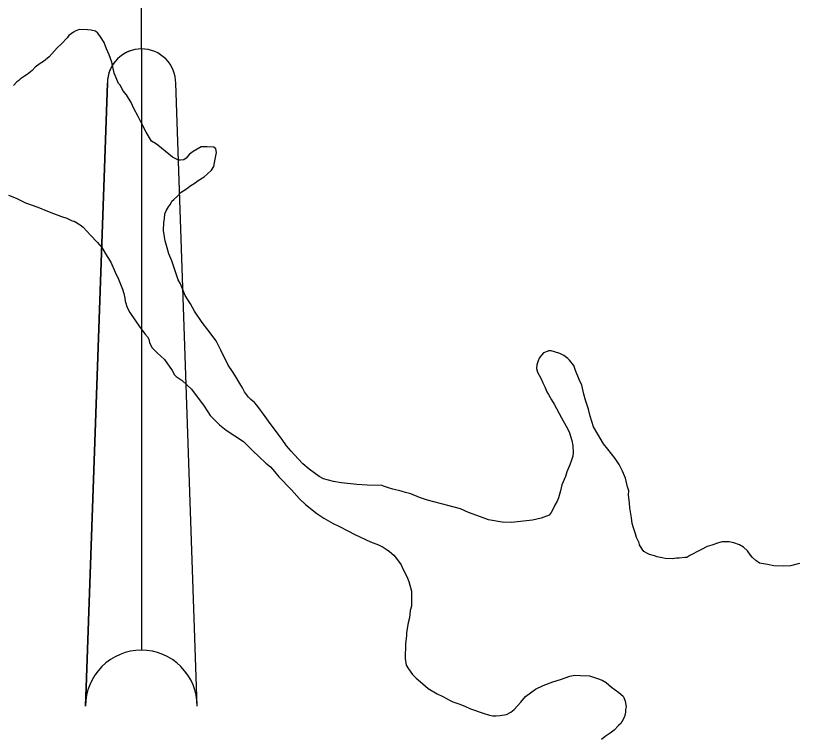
# Model space of a CAD drawing. Extents: x 3250478 to 3288318, y 788638 to 816472.
# Drawn here: x 3282244 to 3283433, y 808482 to 809583 of the extents above; entities that cross this region are included whole.
import ezdxf

# ---------------------------------------------------------------- set-up
doc = ezdxf.new("R2010")
doc.units = 0
for name, color, linetype in [('V-ANNO-SYMB', 7, 'Continuous'), ('V-ROAD-CNTR', 7, 'Continuous'), ('V-SITE-VEGE', 7, 'Continuous')]:
    doc.layers.add(name, color=color, linetype=linetype)

msp = doc.modelspace()

# ---------------------------------------------------------------- linework, layer by layer
at = {"layer": 'V-ANNO-SYMB'}
for p, q in [((3282435.9, 809532.2), (3282436, 809857.2)), ((3282435.9, 809532.2), (3282435.7, 808617.2)), ((3282435.9, 809532.2), (3282435.7, 808617.2)), ((3282350.6, 808532.2), (3282383.9, 809480.2)), ((3282383.9, 809480.2), (3282350.6, 808532.2)), ((3282520.6, 808532.2), (3282487.9, 809480.2))]:
    msp.add_line(p, q, dxfattribs=at)
for centre, radius, start, end in [((3282435.9, 809480.2), 52, 89.98, 179.9833), ((3282435.9, 809480.2), 52, 89.9866, 179.9833), ((3282435.9, 809480.2), 52, 359.9833, 89.9866), ((3282435.6, 808532.2), 85, 89.9833, 179.9833), ((3282435.6, 808532.2), 85, 89.9833, 179.9833), ((3282435.6, 808532.2), 85, 359.9833, 89.9833), ((3282435.6, 808532.2), 85, 359.9833, 89.9833)]:
    msp.add_arc(centre, radius, start, end, dxfattribs=at)
at = {"layer": 'V-ROAD-CNTR'}
msp.add_arc((3278762.1, 814035), 5000, 289.1906, 338.4781, dxfattribs=at)
at = {"layer": 'V-SITE-VEGE'}
for p, q in [((3282341.6, 809561.7), (3282335.8, 809559.5)), ((3282353.8, 809561.5), (3282341.6, 809561.7)), ((3282359, 809560.8), (3282353.8, 809561.5)), ((3282325.3, 809552.7), (3282322.9, 809549.3)), ((3282332.3, 809557.8), (3282325.3, 809552.7)), ((3282335.8, 809559.5), (3282332.3, 809557.8)), ((3282365.9, 809559), (3282359, 809560.8)), ((3282369.3, 809556), (3282365.9, 809559)), ((3282373.3, 809550.7), (3282369.3, 809556)), ((3282378.9, 809541.9), (3282373.3, 809550.7)), ((3282314.1, 809540.2), (3282307.6, 809533.9)), ((3282322.9, 809549.3), (3282314.1, 809540.2)), ((3282382.8, 809532.6), (3282378.9, 809541.9)), ((3282307.6, 809533.9), (3282295.2, 809520.3)), ((3282386.7, 809523.3), (3282382.8, 809532.6)), ((3282295.2, 809520.3), (3282286.9, 809512.9)), ((3282390.6, 809512.2), (3282386.7, 809523.3)), ((3282274, 809504.4), (3282269.3, 809499.3)), ((3282281.7, 809510.1), (3282274, 809504.4)), ((3282286.9, 809512.9), (3282281.7, 809510.1)), ((3282394.3, 809495.3), (3282390.6, 809512.2)), ((3282257.6, 809490.8), (3282251.7, 809486.9)), ((3282261.7, 809493.1), (3282257.6, 809490.8)), ((3282269.3, 809499.3), (3282261.7, 809493.1)), ((3282397.1, 809488.3), (3282394.3, 809495.3)), ((3282246.1, 809481.9), (3282241.3, 809476.7)), ((3282249, 809484.2), (3282246.1, 809481.9)), ((3282251.7, 809486.9), (3282249, 809484.2)), ((3282401, 809479.6), (3282397.1, 809488.3)), ((3282403.8, 809476.6), (3282401, 809479.6)), ((3282407.2, 809469), (3282403.8, 809476.6)), ((3282412.8, 809462.6), (3282407.2, 809469)), ((3282420.1, 809450.9), (3282412.8, 809462.6)), ((3282424, 809441.5), (3282420.1, 809450.9)), ((3282430.8, 809429.3), (3282424, 809441.5)), ((3282434.7, 809421.1), (3282430.8, 809429.3)), ((3282443.1, 809405.3), (3282434.7, 809421.1)), ((3282450.9, 809391.8), (3282443.1, 809405.3)), ((3282457.2, 809388.2), (3282450.9, 809391.8)), ((3282460.7, 809385.9), (3282457.2, 809388.2)), ((3282482.9, 809367.5), (3282460.7, 809385.9)), ((3282535.9, 809383.4), (3282526.6, 809383)), ((3282545.7, 809382.6), (3282535.9, 809383.4)), ((3282508.5, 809371.7), (3282503.7, 809366)), ((3282514.3, 809376.2), (3282508.5, 809371.7)), ((3282526.6, 809383), (3282514.3, 809376.2)), ((3282548.6, 809380.2), (3282545.7, 809382.6)), ((3282547.7, 809364.6), (3282549.6, 809374.4)), ((3282549.6, 809374.4), (3282548.6, 809380.2)), ((3282492.1, 809362.7), (3282482.9, 809367.5)), ((3282495, 809362.7), (3282492.1, 809362.7)), ((3282500.2, 809363.7), (3282495, 809362.7)), ((3282503.7, 809366), (3282500.2, 809363.7)), ((3282545.8, 809353.1), (3282547.7, 809364.6)), ((3282535.7, 809341.7), (3282542.2, 809347.9)), ((3282542.2, 809347.9), (3282545.8, 809353.1)), ((3282522.2, 809332.1), (3282531, 809337.7)), ((3282531, 809337.7), (3282535.7, 809341.7)), ((3282504, 809319.1), (3282509.3, 809323.6)), ((3282509.3, 809323.6), (3282517.5, 809328.7)), ((3282517.5, 809328.7), (3282522.2, 809332.1)), ((3282491.1, 809308.9), (3282495.9, 809314)), ((3282495.9, 809314), (3282504, 809319.1)), ((3282233.5, 809309.5), (3282245, 809305.2)), ((3282245, 809305.2), (3282259.3, 809298)), ((3282479.9, 809295.8), (3282481.7, 809300.4)), ((3282481.7, 809300.4), (3282485.2, 809303.2)), ((3282485.2, 809303.2), (3282491.1, 809308.9)), ((3282259.3, 809298), (3282278.3, 809291.3)), ((3282278.3, 809291.3), (3282292.7, 809285.2)), ((3282473.9, 809286.6), (3282476.9, 809291.8)), ((3282476.9, 809291.8), (3282479.9, 809295.8)), ((3282292.7, 809285.2), (3282301.9, 809281.6)), ((3282301.9, 809281.6), (3282314, 809277.3)), ((3282314, 809277.3), (3282322, 809274.9)), ((3282470.8, 809273.9), (3282471.5, 809281.5)), ((3282471.5, 809281.5), (3282473.9, 809286.6)), ((3282322, 809274.9), (3282330.1, 809270.7)), ((3282330.1, 809270.7), (3282333.5, 809270)), ((3282333.5, 809270), (3282342.7, 809264.7)), ((3282342.7, 809264.7), (3282347.3, 809261.1)), ((3282469.3, 809256), (3282469.5, 809268.2)), ((3282469.5, 809268.2), (3282470.8, 809273.9)), ((3282347.3, 809261.1), (3282358, 809248.8)), ((3282470.9, 809246.2), (3282469.3, 809256)), ((3282358, 809248.8), (3282368.3, 809238.1)), ((3282471.9, 809240.3), (3282470.9, 809246.2)), ((3282368.3, 809238.1), (3282375.6, 809229.9)), ((3282375.6, 809229.9), (3282383.5, 809216.5)), ((3282474.6, 809229.3), (3282471.9, 809240.3)), ((3282477.4, 809220.6), (3282474.6, 809229.3)), ((3282481.8, 809209.5), (3282477.4, 809220.6)), ((3282383.5, 809216.5), (3282389.1, 809207.7)), ((3282389.1, 809207.7), (3282395.8, 809192.5)), ((3282485.1, 809200.7), (3282481.8, 809209.5)), ((3282491.7, 809180.9), (3282485.1, 809200.7)), ((3282395.8, 809192.5), (3282400.8, 809182)), ((3282400.8, 809182), (3282406.9, 809166.8)), ((3282495.1, 809174.5), (3282491.7, 809180.9)), ((3282499, 809164.6), (3282495.1, 809174.5)), ((3282406.9, 809166.8), (3282409.1, 809159.8)), ((3282409.1, 809159.8), (3282410.2, 809152.9)), ((3282502.3, 809157), (3282499, 809164.6)), ((3282410.2, 809152.9), (3282410.7, 809148.2)), ((3282410.7, 809148.2), (3282414, 809138.9)), ((3282510.2, 809144.1), (3282502.3, 809157)), ((3282414, 809138.9), (3282417.9, 809131.3)), ((3282516.3, 809133), (3282510.2, 809144.1)), ((3282417.9, 809131.3), (3282426.9, 809118.4)), ((3282528.2, 809116), (3282516.3, 809133)), ((3282426.9, 809118.4), (3282432, 809110.2)), ((3282432, 809110.2), (3282441, 809098.5)), ((3282536.7, 809104.9), (3282528.2, 809116)), ((3282441, 809098.5), (3282445, 809094.3)), ((3282549.1, 809087.8), (3282536.7, 809104.9)), ((3282445, 809094.3), (3282446.7, 809090.8)), ((3282446.7, 809090.8), (3282447.7, 809085.6)), ((3282556.4, 809073.8), (3282549.1, 809087.8)), ((3282447.7, 809085.6), (3282451.7, 809078)), ((3282451.7, 809078), (3282459.6, 809069.8)), ((3282459.6, 809069.8), (3282471, 809059.7)), ((3282567.6, 809051), (3282556.4, 809073.8)), ((3283044.3, 809066.2), (3283040.8, 809061.6)), ((3283047.3, 809069.6), (3283044.3, 809066.2)), ((3283052.5, 809071.9), (3283047.3, 809069.6)), ((3283054.9, 809073), (3283052.5, 809071.9)), ((3283058.9, 809072.9), (3283054.9, 809073)), ((3283064.1, 809071.1), (3283058.9, 809072.9)), ((3283072.2, 809068.6), (3283064.1, 809071.1)), ((3283077.9, 809065.6), (3283072.2, 809068.6)), ((3283084.2, 809060.9), (3283077.9, 809065.6)), ((3282471, 809059.7), (3282482.3, 809042.7)), ((3282574.3, 809041.1), (3282567.6, 809051)), ((3283037.1, 809051.3), (3283036.5, 809046.1)), ((3283039, 809057.6), (3283037.1, 809051.3)), ((3283040.8, 809061.6), (3283039, 809057.6)), ((3283086.5, 809058.5), (3283084.2, 809060.9)), ((3283093.3, 809050.3), (3283086.5, 809058.5)), ((3283096, 809042.7), (3283093.3, 809050.3)), ((3282482.3, 809042.7), (3282486.2, 809036.3)), ((3282580.5, 809031.7), (3282574.3, 809041.1)), ((3283036.5, 809046.1), (3283038.1, 809040.3)), ((3283038.1, 809040.3), (3283043.7, 809030.3)), ((3283101.6, 809029.3), (3283096, 809042.7)), ((3282486.2, 809036.3), (3282488.5, 809033.9)), ((3282488.5, 809033.9), (3282497.6, 809027.4)), ((3282497.6, 809027.4), (3282511.9, 809014.4)), ((3282583.9, 809025.8), (3282580.5, 809031.7)), ((3283043.7, 809030.3), (3283045.9, 809023.9)), ((3283105.5, 809020.5), (3283101.6, 809029.3)), ((3282586.7, 809020.6), (3282583.9, 809025.8)), ((3282589.5, 809016.5), (3282586.7, 809020.6)), ((3282592.3, 809010.6), (3282589.5, 809016.5)), ((3283045.9, 809023.9), (3283049.3, 809018.1)), ((3283049.3, 809018.1), (3283052, 809010.5)), ((3283108.7, 809006.6), (3283105.5, 809020.5)), ((3282511.9, 809014.4), (3282531.1, 808988.6)), ((3282598.5, 809002.4), (3282592.3, 809010.6)), ((3283052, 809010.5), (3283054.8, 809006.4)), ((3283054.8, 809006.4), (3283059.3, 808998.2)), ((3283110.9, 808997.9), (3283108.7, 809006.6)), ((3282601.9, 808998.9), (3282598.5, 809002.4)), ((3282607.6, 808994.1), (3282601.9, 808998.9)), ((3282611, 808990), (3282607.6, 808994.1)), ((3283059.3, 808998.2), (3283063.3, 808991.8)), ((3283063.3, 808991.8), (3283074.5, 808970.7)), ((3283115.8, 808983.9), (3283110.9, 808997.9)), ((3282531.1, 808988.6), (3282540.1, 808974.5)), ((3282616.7, 808982.4), (3282611, 808990)), ((3282621.2, 808976.5), (3282616.7, 808982.4)), ((3283117.9, 808973.4), (3283115.8, 808983.9)), ((3282540.1, 808974.5), (3282554.3, 808960.4)), ((3282629.1, 808966), (3282621.2, 808976.5)), ((3283074.5, 808970.7), (3283081.8, 808958.4)), ((3283123.4, 808957.1), (3283117.9, 808973.4)), ((3282554.3, 808960.4), (3282564.6, 808952.1)), ((3282643.8, 808946), (3282629.1, 808966)), ((3283081.8, 808958.4), (3283086.3, 808949.7)), ((3283129.6, 808946), (3283123.4, 808957.1)), ((3282564.6, 808952.1), (3282590.9, 808934.8)), ((3282649.5, 808937.8), (3282643.8, 808946)), ((3283086.3, 808949.7), (3283090.1, 808936.3)), ((3283138.6, 808931.4), (3283129.6, 808946)), ((3282590.9, 808934.8), (3282605.2, 808920.7)), ((3282656.3, 808928.4), (3282649.5, 808937.8)), ((3283090.1, 808936.3), (3283091.7, 808928.1)), ((3283144.8, 808923.1), (3283138.6, 808931.4)), ((3282605.2, 808920.7), (3282614.3, 808911.8)), ((3282663.6, 808920.2), (3282656.3, 808928.4)), ((3282673.8, 808908.4), (3282663.6, 808920.2)), ((3283091.7, 808928.1), (3283092.1, 808918.3)), ((3283156.2, 808909), (3283144.8, 808923.1)), ((3282614.3, 808911.8), (3282625.1, 808901.8)), ((3282681.2, 808900.8), (3282673.8, 808908.4)), ((3283092, 808912.5), (3283089.5, 808906.2)), ((3283092.1, 808918.3), (3283092, 808912.5)), ((3283162.4, 808899.7), (3283156.2, 808909)), ((3282625.1, 808901.8), (3282631.9, 808896.4)), ((3282631.9, 808896.4), (3282638.2, 808889.4)), ((3282690.9, 808892.5), (3282681.2, 808900.8)), ((3283087.1, 808899.3), (3283082.8, 808888.9)), ((3283089.5, 808906.2), (3283087.1, 808899.3)), ((3283167.4, 808889.7), (3283162.4, 808899.7)), ((3282638.2, 808889.4), (3282644.4, 808881.2)), ((3282705.8, 808881.8), (3282690.9, 808892.5)), ((3283082.8, 808888.9), (3283080.4, 808881.4)), ((3283171.8, 808879.2), (3283167.4, 808889.7)), ((3282644.4, 808881.2), (3282663.7, 808861.1)), ((3282712.7, 808878.2), (3282705.8, 808881.8)), ((3282727.7, 808873.9), (3282712.7, 808878.2)), ((3282739.2, 808871.9), (3282727.7, 808873.9)), ((3282754.2, 808870.5), (3282739.2, 808871.9)), ((3283080.4, 808881.4), (3283075, 808868.8)), ((3283175.1, 808865.8), (3283171.8, 808879.2)), ((3282663.7, 808861.1), (3282676.2, 808847.6)), ((3282763.5, 808869.2), (3282754.2, 808870.5)), ((3282779.1, 808868.3), (3282763.5, 808869.2)), ((3282801.7, 808867.9), (3282779.1, 808868.3)), ((3282804, 808866.7), (3282801.7, 808867.9)), ((3282811.4, 808864.3), (3282804, 808866.7)), ((3282817.8, 808862.4), (3282811.4, 808864.3)), ((3282830.5, 808859.3), (3282817.8, 808862.4)), ((3283075, 808868.8), (3283073.1, 808859.6)), ((3283176.7, 808860), (3283175.1, 808865.8)), ((3283176.6, 808853.7), (3283176.7, 808860)), ((3282837.4, 808857.4), (3282830.5, 808859.3)), ((3282845.4, 808855), (3282837.4, 808857.4)), ((3282858.6, 808849.5), (3282845.4, 808855)), ((3282870.7, 808845.8), (3282858.6, 808849.5)), ((3283070, 808849.2), (3283068.1, 808844)), ((3283073.1, 808859.6), (3283070, 808849.2)), ((3283178.1, 808840.9), (3283176.6, 808853.7)), ((3282676.2, 808847.6), (3282685.3, 808838.7)), ((3282685.3, 808838.7), (3282702.5, 808825.1)), ((3282901.8, 808837.2), (3282870.7, 808845.8)), ((3282920.9, 808832.2), (3282901.8, 808837.2)), ((3283064.6, 808837.7), (3283062.1, 808832.6)), ((3283068.1, 808844), (3283064.6, 808837.7)), ((3283178.6, 808833.9), (3283178.1, 808840.9)), ((3282702.5, 808825.1), (3282713.3, 808818)), ((3282932.9, 808826.8), (3282920.9, 808832.2)), ((3282951.3, 808820.1), (3282932.9, 808826.8)), ((3283057.4, 808824.5), (3283055.6, 808822.8)), ((3283058.6, 808826.8), (3283057.4, 808824.5)), ((3283062.1, 808832.6), (3283058.6, 808826.8)), ((3283181.2, 808818.8), (3283178.6, 808833.9)), ((3282713.3, 808818), (3282727.1, 808810.2)), ((3282963.4, 808815.8), (3282951.3, 808820.1)), ((3282984.2, 808812), (3282963.4, 808815.8)), ((3283030.6, 808815.2), (3282998.7, 808811.7)), ((3283043.4, 808818.4), (3283030.6, 808815.2)), ((3283055.6, 808822.8), (3283043.4, 808818.4)), ((3283182.2, 808810.1), (3283181.2, 808818.8)), ((3282727.1, 808810.2), (3282735.7, 808806)), ((3282735.7, 808806), (3282749.5, 808798.8)), ((3282998.7, 808811.7), (3282984.2, 808812)), ((3283183.8, 808803.2), (3283182.2, 808810.1)), ((3283187.1, 808794.4), (3283183.8, 808803.2)), ((3282749.5, 808798.8), (3282760.4, 808793.4)), ((3282760.4, 808793.4), (3282783.9, 808782)), ((3283188.7, 808788.6), (3283187.1, 808794.4)), ((3282783.9, 808782), (3282796, 808777.7)), ((3282796, 808777.7), (3282803.4, 808774.1)), ((3283192.6, 808780.4), (3283188.7, 808788.6)), ((3283193.2, 808777.5), (3283192.6, 808780.4)), ((3283197.1, 808771.1), (3283193.2, 808777.5)), ((3283303.2, 808777.3), (3283296.2, 808775.1)), ((3283313.1, 808780.6), (3283303.2, 808777.3)), ((3283318.9, 808782.2), (3283313.1, 808780.6)), ((3283329.3, 808782), (3283318.9, 808782.2)), ((3283336.8, 808780.7), (3283329.3, 808782)), ((3283345.4, 808777.7), (3283336.8, 808780.7)), ((3283351.2, 808774.1), (3283345.4, 808777.7)), ((3282803.4, 808774.1), (3282808, 808771.1)), ((3282808, 808771.1), (3282813.2, 808767.5)), ((3282813.2, 808767.5), (3282819.4, 808761.6)), ((3283199.9, 808767.6), (3283197.1, 808771.1)), ((3283205.1, 808764.6), (3283199.9, 808767.6)), ((3283281.6, 808767.2), (3283274, 808763.3)), ((3283287.4, 808770.6), (3283281.6, 808767.2)), ((3283296.2, 808775.1), (3283287.4, 808770.6)), ((3283357.4, 808768.2), (3283351.2, 808774.1)), ((3283362, 808761.7), (3283357.4, 808768.2)), ((3282819.4, 808761.6), (3282823.4, 808756.9)), ((3282823.4, 808756.9), (3282830.8, 808747)), ((3283208.5, 808762.8), (3283205.1, 808764.6)), ((3283216, 808760.9), (3283208.5, 808762.8)), ((3283220.1, 808759.1), (3283216, 808760.9)), ((3283227.6, 808757.8), (3283220.1, 808759.1)), ((3283232.2, 808756.6), (3283227.6, 808757.8)), ((3283243.2, 808756.4), (3283232.2, 808756.6)), ((3283249.6, 808757.4), (3283243.2, 808756.4)), ((3283253.6, 808757.3), (3283249.6, 808757.4)), ((3283262.3, 808758.3), (3283253.6, 808757.3)), ((3283265.2, 808758.3), (3283262.3, 808758.3)), ((3283269.9, 808761.1), (3283265.2, 808758.3)), ((3283274, 808763.3), (3283269.9, 808761.1)), ((3283364.8, 808758.2), (3283362, 808761.7)), ((3283369.9, 808753.5), (3283364.8, 808758.2)), ((3283375.6, 808749.9), (3283369.9, 808753.5)), ((3282830.8, 808747), (3282833.5, 808740)), ((3283387.8, 808747.4), (3283375.6, 808749.9)), ((3283397.6, 808745.5), (3283387.8, 808747.4)), ((3283412, 808745.2), (3283397.6, 808745.5)), ((3283423, 808745.6), (3283412, 808745.2)), ((3283436.4, 808749.4), (3283423, 808745.6)), ((3282833.5, 808740), (3282839.1, 808729.4)), ((3282839.1, 808729.4), (3282842.5, 808721.9)), ((3282842.5, 808721.9), (3282846.3, 808707.3)), ((3282846.3, 808707.3), (3282846.6, 808696.9)), ((3282846.6, 808696.9), (3282846.4, 808684.2)), ((3282846.4, 808684.2), (3282844.6, 808677.8)), ((3282844.6, 808677.8), (3282843.2, 808666.3)), ((3282841.3, 808658.8), (3282838.8, 808644.3)), ((3282843.2, 808666.3), (3282841.3, 808658.8)), ((3282838.7, 808639.7), (3282837.3, 808627)), ((3282838.8, 808644.3), (3282838.7, 808639.7)), ((3282837.3, 808627), (3282836.9, 808604.4)), ((3282836.9, 808604.4), (3282838.4, 808594.6)), ((3282838.4, 808594.6), (3282841.8, 808588.7)), ((3282841.8, 808588.7), (3282848, 808580.5)), ((3282848, 808580.5), (3282853.7, 808574.6)), ((3283073.1, 808572.4), (3283087.1, 808577.9)), ((3283087.1, 808577.9), (3283094.7, 808579)), ((3283094.7, 808579), (3283103.3, 808578.8)), ((3283103.3, 808578.8), (3283117.2, 808578)), ((3283117.2, 808578), (3283129.3, 808574.3)), ((3282853.7, 808574.6), (3282863.4, 808566.3)), ((3282863.4, 808566.3), (3282872, 808559.2)), ((3283035.2, 808558), (3283046.9, 808563.6)), ((3283046.9, 808563.6), (3283061.5, 808569.1)), ((3283061.5, 808569.1), (3283073.1, 808572.4)), ((3283129.3, 808574.3), (3283136.2, 808571.8)), ((3283136.2, 808571.8), (3283142.5, 808568.3)), ((3283142.5, 808568.3), (3283150.5, 808561.2)), ((3282872, 808559.2), (3282885.7, 808550.9)), ((3282885.7, 808550.9), (3282894.3, 808546.7)), ((3283020, 808546.7), (3283035.2, 808558)), ((3283150.5, 808561.2), (3283161.9, 808552.8)), ((3283161.9, 808552.8), (3283168.2, 808547.5)), ((3282894.3, 808546.7), (3282905.2, 808540.7)), ((3282905.2, 808540.7), (3282909.2, 808538.9)), ((3283012.9, 808538.2), (3283020, 808546.7)), ((3283168.2, 808547.5), (3283169.3, 808545.2)), ((3283169.3, 808545.2), (3283171.5, 808539.9)), ((3283171.5, 808539.9), (3283173.1, 808531.2)), ((3282909.2, 808538.9), (3282918.4, 808535.8)), ((3282918.4, 808535.8), (3282927.6, 808532.2)), ((3282927.6, 808532.2), (3282936.3, 808527.9)), ((3282936.3, 808527.9), (3282955.2, 808521.2)), ((3283002.8, 808526.8), (3283012.9, 808538.2)), ((3283171.9, 808527.2), (3283171.8, 808523.1)), ((3283173.1, 808531.2), (3283171.9, 808527.2)), ((3282955.2, 808521.2), (3282965, 808518.2)), ((3282965, 808518.2), (3282969.6, 808517.5)), ((3282969.6, 808517.5), (3282975.4, 808517.4)), ((3282975.4, 808517.4), (3282981.2, 808517.9)), ((3282981.2, 808517.9), (3282991.1, 808519.4)), ((3282991.1, 808519.4), (3282997.5, 808522.8)), ((3282997.5, 808522.8), (3283002.8, 808526.8)), ((3283171.1, 808517.9), (3283169.3, 808513.9)), ((3283171.8, 808523.1), (3283171.1, 808517.9)), ((3283164.6, 808505.9), (3283161, 808502.5)), ((3283166.9, 808509.3), (3283164.6, 808505.9)), ((3283169.3, 808513.9), (3283166.9, 808509.3)), ((3283154.5, 808495.7), (3283148.7, 808491.1)), ((3283161, 808502.5), (3283154.5, 808495.7)), ((3283141, 808486.1), (3283135.2, 808481.5)), ((3283148.7, 808491.1), (3283141, 808486.1))]:
    msp.add_line(p, q, dxfattribs=at)

doc.saveas('drawing.dxf')
